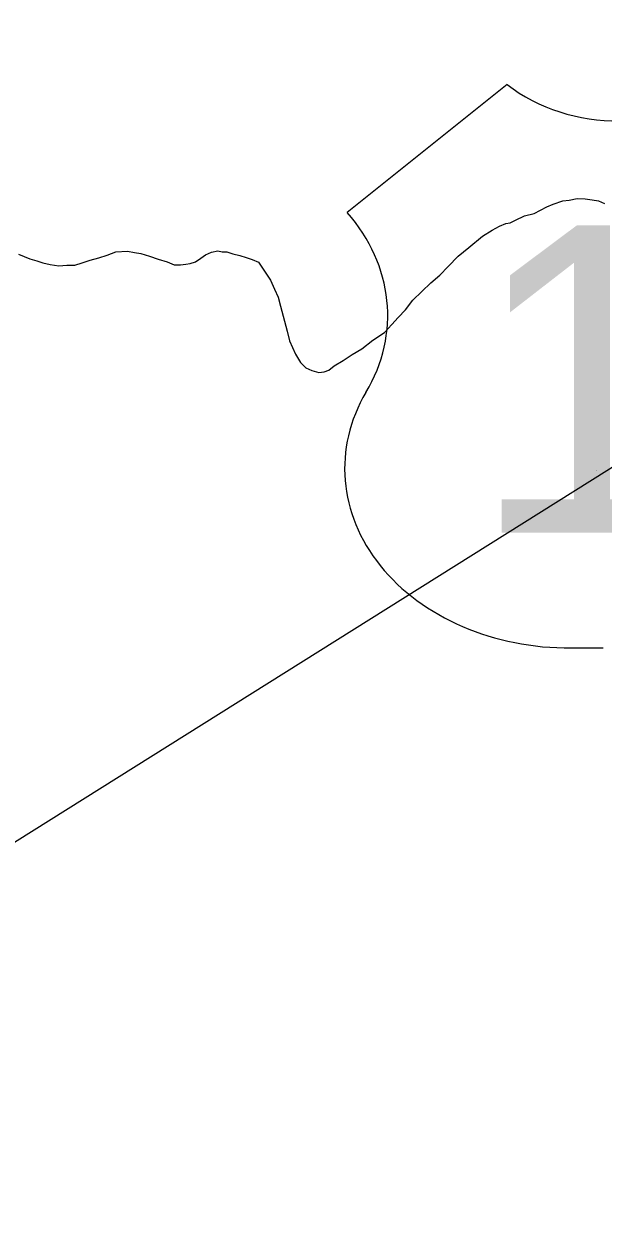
# Model space of a CAD drawing. Extents: x 2.1 to 73.9, y 4 to 26.
# Drawn here: x 43.188 to 43.3123, y 20.8872 to 21.1415 of the extents above; entities that cross this region are included whole.
import ezdxf

# ---------------------------------------------------------------- set-up
doc = ezdxf.new("R2010")
doc.units = 0
for name, color, linetype in [('GM_X_Minor_River', 7, 'Continuous'), ('GM_X_Rail_Line', 7, 'Continuous'), ('GM_X_US_Location', 7, 'Continuous'), ('GM_X_US_Shield', 7, 'Continuous')]:
    doc.layers.add(name, color=color, linetype=linetype)

msp = doc.modelspace()

# ---------------------------------------------------------------- linework, layer by layer
at = {"layer": 'GM_X_Minor_River'}
for points in [[(43.26827, 21.07845), (43.26983, 21.08013), (43.2714, 21.08218), (43.27334, 21.08404), (43.27528, 21.08589), (43.27722, 21.08756), (43.27897, 21.08942), (43.28112, 21.09165), (43.28344, 21.0935), (43.28634, 21.0959), (43.28846, 21.09718), (43.29001, 21.0981), (43.29135, 21.09864), (43.2923, 21.09881), (43.29346, 21.09935), (43.29538, 21.10026), (43.29748, 21.10078), (43.29883, 21.10151), (43.30017, 21.10224), (43.30152, 21.10278), (43.30362, 21.10349), (43.30496, 21.10365), (43.30668, 21.10399), (43.30839, 21.10395), (43.3099, 21.10373), (43.31123, 21.10351), (43.31255, 21.10291)], [(43.18683, 21.09206), (43.18928, 21.09106), (43.19079, 21.09064), (43.19211, 21.09023), (43.19362, 21.08982), (43.19552, 21.08959), (43.19723, 21.08974), (43.19894, 21.0897), (43.20048, 21.09024), (43.2022, 21.09077), (43.20411, 21.09129), (43.20584, 21.09183), (43.20775, 21.09254), (43.21023, 21.09268), (43.21174, 21.09245), (43.21307, 21.09223), (43.21496, 21.09162), (43.21684, 21.09101), (43.21873, 21.0904), (43.22024, 21.08979), (43.22157, 21.08976), (43.22271, 21.08993), (43.22367, 21.09009), (43.22482, 21.09045), (43.22597, 21.09118), (43.22694, 21.09192), (43.22828, 21.09246), (43.22962, 21.09281), (43.23057, 21.0926), (43.23152, 21.09258), (43.23284, 21.09217), (43.23435, 21.09175), (43.23567, 21.09134), (43.23699, 21.09093), (43.23831, 21.09034), (43.23978, 21.08821), (43.24089, 21.08648), (43.24179, 21.08456), (43.24252, 21.08283), (43.24304, 21.08092), (43.24444, 21.07557), (43.24497, 21.07347), (43.24623, 21.07059), (43.24733, 21.06886), (43.24845, 21.06769), (43.24977, 21.06709), (43.25128, 21.06668), (43.25242, 21.06684), (43.25338, 21.0672), (43.25454, 21.06812), (43.25647, 21.06922), (43.2584, 21.07051), (43.26052, 21.07179), (43.26284, 21.07364), (43.26535, 21.07529), (43.26691, 21.07696), (43.26827, 21.07845)]]:
    msp.add_lwpolyline(points, dxfattribs=at)
at = {"layer": 'GM_X_Rail_Line'}
msp.add_lwpolyline([(42.88241, 20.69347), (42.89307, 20.7248), (42.90465, 20.75368), (42.91466, 20.77475), (42.92428, 20.79001), (42.94019, 20.80877), (42.96022, 20.8239), (42.99387, 20.84535), (43.35311, 21.07085), (43.54662, 21.18986), (43.57719, 21.21018), (43.60224, 21.23087), (43.62273, 21.25406), (43.64373, 21.28134), (43.66406, 21.30971), (43.73536, 21.41812), (43.82792, 21.55878), (43.90244, 21.68007), (43.94967, 21.74716), (43.97734, 21.7904), (44.01624, 21.85997)], dxfattribs=at)
at = {"layer": 'GM_X_US_Shield'}
for p, q in [((43.29167, 21.12846), (43.25734, 21.101)), ((43.3054, 21.00761), (43.31227, 21.00761))]:
    msp.add_line(p, q, dxfattribs=at)
for centre, major_axis, start_param, end_param in [((43.3157, 21.14808), (-0.03433, 0), 0.795399, 2.346194), ((43.21797, 21.07894), (0.04807, 0), 5.838949, 6.894067), ((43.30487, 21.04606), (0.04807, 0), 2.702327, 4.723529)]:
    msp.add_ellipse(centre, major_axis=major_axis, ratio=0.8, start_param=start_param, end_param=end_param, dxfattribs=at)

# ---------------------------------------------------------------- texts
at = {"layer": 'GM_X_US_Location'}
msp.add_text('127', height=0.0000947, rotation=0, dxfattribs=at).set_placement((43.31066, 21.04564))
at = {"layer": 'GM_X_US_Shield'}
msp.add_text('127', height=0.065918, dxfattribs=at).set_placement((43.28379, 21.03233))

doc.saveas('drawing.dxf')
